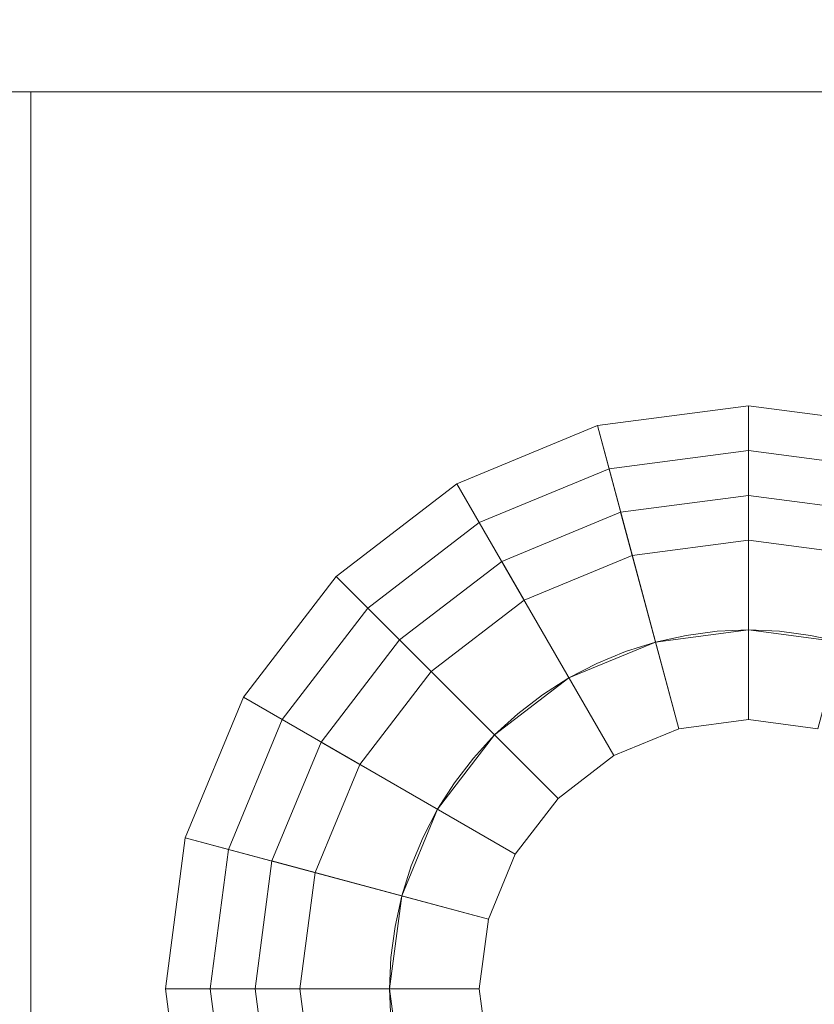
# Model space of a CAD drawing. Header units: inches. Extents: x -412 to -304, y -62 to 18.
# Tile 283 of 656: x -360.105 to -359.756, y -29.171 to -28.739. Entities that reach past the tile are written whole.
import ezdxf

# ---------------------------------------------------------------- set-up
doc = ezdxf.new("R2010")
doc.units = ezdxf.units.IN
doc.header["$LTSCALE"] = 32
doc.header["$MEASUREMENT"] = 0
doc.linetypes.add('Dash Style-1', pattern=[0.083328, 0.041656, -0.041672])
for name, color, linetype, lineweight in [('Black', 7, 'Continuous', 18), ('DashLineFill', 7, 'Dash Style-1', 13), ('Drawing', 7, 'Continuous', 18), ('Metal_HtAdjMech', 7, 'Continuous', 18), ('None', 7, 'Continuous', 18), ('SolidLine', 7, 'Continuous', 15), ('Wood_1-H', 7, 'Continuous', 13)]:
    doc.layers.add(name, color=color, linetype=linetype, lineweight=lineweight)

# ---------------------------------------------------------------- blocks, each defined once
blk = doc.blocks.new('Group-20')
at = {"layer": 'Black'}
for points in [[(-34.54794, 16.53613, 28.9791), (34.54794, 16.53613, 28.9791), (34.54794, -16.53613, 28.9791), (-34.54794, -16.53613, 28.9791)], [(-34.54794, 16.53613, 27.70079), (34.54794, 16.53613, 27.70079), (34.54794, -16.53613, 27.70079), (-34.54794, -16.53613, 27.70079)]]:
    blk.add_3dface(points, dxfattribs=at)
at = {"layer": 'Wood_1-H'}
for points in [[(-35.96494, 17.95313, 28.99879), (35.96494, 17.95313, 28.99879), (35.96494, -17.95313, 28.99879), (-35.96494, -17.95313, 28.99879)], [(-35.96494, 17.95313, 28.9791), (35.96494, 17.95313, 28.9791), (35.96494, -17.95313, 28.9791), (-35.96494, -17.95313, 28.9791)]]:
    blk.add_3dface(points, dxfattribs=at)
blk = doc.blocks.new('MpHtAdjTrough-1095 (3D)')
at = {"layer": 'Black'}
for points in [[(-17.3622, -4.05467, -1.5537), (17.3622, -4.05467, -1.5537), (17.3622, 2.5995, -3.97562), (-17.3622, 2.5995, -3.97562)], [(-17.3622, 2.59168, -4.03646), (17.3622, 2.59168, -4.03646), (17.3622, -4.07513, -1.60994), (-17.3622, -4.07513, -1.60994)]]:
    blk.add_3dface(points, dxfattribs=at)
blk = doc.blocks.new('TEK04-FrameB (3D)')
at = {"layer": 'Black'}
for points in [[(19.28416, -0.63864, 11.61417), (19.35039, -0.62992, 11.61417), (19.35039, -0.72835, 11.61417), (19.30963, -0.73371, 11.61417)], [(19.28416, -0.63864, 11.67323), (19.35039, -0.62992, 11.67323), (19.35039, -0.62992, 11.61417), (19.28416, -0.63864, 11.61417)], [(19.28926, -0.65766, 11.69291), (19.35039, -0.64961, 11.69291), (19.35039, -0.62992, 11.67323), (19.28416, -0.63864, 11.67323)], [(19.35039, -0.62992, 11.61417), (19.41663, -0.63864, 11.61417), (19.39115, -0.73371, 11.61417), (19.35039, -0.72835, 11.61417)], [(19.35039, -0.62992, 11.67323), (19.41663, -0.63864, 11.67323), (19.41663, -0.63864, 11.61417), (19.35039, -0.62992, 11.61417)], [(19.35039, -0.64961, 11.69291), (19.41153, -0.65766, 11.69291), (19.41663, -0.63864, 11.67323), (19.35039, -0.62992, 11.67323)], [(19.41663, -0.63864, 11.61417), (19.47835, -0.66421, 11.61417), (19.42913, -0.74944, 11.61417), (19.39115, -0.73371, 11.61417)], [(19.41153, -0.65766, 11.69291), (19.4685, -0.68125, 11.69291), (19.47835, -0.66421, 11.67323), (19.41663, -0.63864, 11.67323)], [(19.41663, -0.63864, 11.67323), (19.47835, -0.66421, 11.67323), (19.47835, -0.66421, 11.61417), (19.41663, -0.63864, 11.61417)], [(19.31982, -0.77174, 11.69291), (19.35039, -0.76772, 11.69291), (19.35039, -0.64961, 11.69291), (19.28926, -0.65766, 11.69291)], [(19.35039, -0.76772, 11.69291), (19.38096, -0.77174, 11.69291), (19.41153, -0.65766, 11.69291), (19.35039, -0.64961, 11.69291)], [(19.38096, -0.77174, 11.69291), (19.40945, -0.78354, 11.69291), (19.4685, -0.68125, 11.69291), (19.41153, -0.65766, 11.69291)], [(19.47835, -0.66421, 11.61417), (19.53135, -0.70487, 11.61417), (19.46175, -0.77447, 11.61417), (19.42913, -0.74944, 11.61417)], [(19.4685, -0.68125, 11.69291), (19.51743, -0.71879, 11.69291), (19.53135, -0.70487, 11.67323), (19.47835, -0.66421, 11.67323)], [(19.47835, -0.66421, 11.67323), (19.53135, -0.70487, 11.67323), (19.53135, -0.70487, 11.61417), (19.47835, -0.66421, 11.61417)], [(19.29435, -0.67667, 11.47638), (19.35039, -0.66929, 11.47638), (19.35039, -0.68898, 11.45669), (19.29945, -0.69568, 11.45669)], [(19.29435, -0.67667, 11.53543), (19.35039, -0.66929, 11.53543), (19.35039, -0.66929, 11.47638), (19.29435, -0.67667, 11.47638)], [(19.30963, -0.73371, 11.53543), (19.35039, -0.72835, 11.53543), (19.35039, -0.66929, 11.53543), (19.29435, -0.67667, 11.53543)], [(19.35039, -0.66929, 11.47638), (19.40644, -0.67667, 11.47638), (19.40134, -0.69568, 11.45669), (19.35039, -0.68898, 11.45669)], [(19.35039, -0.66929, 11.53543), (19.40644, -0.67667, 11.53543), (19.40644, -0.67667, 11.47638), (19.35039, -0.66929, 11.47638)], [(19.35039, -0.72835, 11.53543), (19.39115, -0.73371, 11.53543), (19.40644, -0.67667, 11.53543), (19.35039, -0.66929, 11.53543)], [(19.39115, -0.73371, 11.53543), (19.42913, -0.74944, 11.53543), (19.45866, -0.6983, 11.53543), (19.40644, -0.67667, 11.53543)], [(19.40644, -0.67667, 11.47638), (19.45866, -0.6983, 11.47638), (19.44882, -0.71535, 11.45669), (19.40134, -0.69568, 11.45669)], [(19.40644, -0.67667, 11.53543), (19.45866, -0.6983, 11.53543), (19.45866, -0.6983, 11.47638), (19.40644, -0.67667, 11.47638)], [(19.40945, -0.78354, 11.69291), (19.43391, -0.80231, 11.69291), (19.51743, -0.71879, 11.69291), (19.4685, -0.68125, 11.69291)], [(19.29945, -0.69568, 11.45669), (19.35039, -0.68898, 11.45669), (19.35039, -0.76772, 11.45669), (19.31982, -0.77174, 11.45669)], [(19.35039, -0.68898, 11.45669), (19.40134, -0.69568, 11.45669), (19.38096, -0.77174, 11.45669), (19.35039, -0.76772, 11.45669)], [(19.40134, -0.69568, 11.45669), (19.44882, -0.71535, 11.45669), (19.40945, -0.78354, 11.45669), (19.38096, -0.77174, 11.45669)], [(19.42913, -0.74944, 11.53543), (19.46175, -0.77447, 11.53543), (19.50351, -0.73271, 11.53543), (19.45866, -0.6983, 11.53543)], [(19.45866, -0.6983, 11.47638), (19.50351, -0.73271, 11.47638), (19.48959, -0.74663, 11.45669), (19.44882, -0.71535, 11.45669)], [(19.45866, -0.6983, 11.53543), (19.50351, -0.73271, 11.53543), (19.50351, -0.73271, 11.47638), (19.45866, -0.6983, 11.47638)], [(19.53135, -0.70487, 11.61417), (19.57201, -0.75787, 11.61417), (19.48678, -0.80709, 11.61417), (19.46175, -0.77447, 11.61417)], [(19.51743, -0.71879, 11.69291), (19.55497, -0.76772, 11.69291), (19.57201, -0.75787, 11.67323), (19.53135, -0.70487, 11.67323)], [(19.53135, -0.70487, 11.67323), (19.57201, -0.75787, 11.67323), (19.57201, -0.75787, 11.61417), (19.53135, -0.70487, 11.61417)], [(19.44882, -0.71535, 11.45669), (19.48959, -0.74663, 11.45669), (19.43391, -0.80231, 11.45669), (19.40945, -0.78354, 11.45669)], [(19.43391, -0.80231, 11.69291), (19.45268, -0.82677, 11.69291), (19.55497, -0.76772, 11.69291), (19.51743, -0.71879, 11.69291)], [(19.30963, -0.73371, 11.61417), (19.35039, -0.72835, 11.61417), (19.35039, -0.72835, 11.53543), (19.30963, -0.73371, 11.53543)], [(19.35039, -0.72835, 11.61417), (19.39115, -0.73371, 11.61417), (19.39115, -0.73371, 11.53543), (19.35039, -0.72835, 11.53543)], [(19.39115, -0.73371, 11.61417), (19.42913, -0.74944, 11.61417), (19.42913, -0.74944, 11.53543), (19.39115, -0.73371, 11.53543)], [(19.46175, -0.77447, 11.53543), (19.48678, -0.80709, 11.53543), (19.53792, -0.77756, 11.53543), (19.50351, -0.73271, 11.53543)], [(19.50351, -0.73271, 11.47638), (19.53792, -0.77756, 11.47638), (19.52087, -0.7874, 11.45669), (19.48959, -0.74663, 11.45669)], [(19.50351, -0.73271, 11.53543), (19.53792, -0.77756, 11.53543), (19.53792, -0.77756, 11.47638), (19.50351, -0.73271, 11.47638)], [(19.48959, -0.74663, 11.45669), (19.52087, -0.7874, 11.45669), (19.45268, -0.82677, 11.45669), (19.43391, -0.80231, 11.45669)], [(19.42913, -0.74944, 11.61417), (19.46175, -0.77447, 11.61417), (19.46175, -0.77447, 11.53543), (19.42913, -0.74944, 11.53543)], [(19.57201, -0.75787, 11.61417), (19.59758, -0.81959, 11.61417), (19.50251, -0.84507, 11.61417), (19.48678, -0.80709, 11.61417)], [(19.55497, -0.76772, 11.69291), (19.57857, -0.82469, 11.69291), (19.59758, -0.81959, 11.67323), (19.57201, -0.75787, 11.67323)], [(19.57201, -0.75787, 11.67323), (19.59758, -0.81959, 11.67323), (19.59758, -0.81959, 11.61417), (19.57201, -0.75787, 11.61417)], [(19.31982, -0.77174, 11.45669), (19.35039, -0.76772, 11.45669), (19.35039, -0.76772, 11.69291), (19.31982, -0.77174, 11.69291)], [(19.35039, -0.76772, 11.45669), (19.38096, -0.77174, 11.45669), (19.38096, -0.77174, 11.69291), (19.35039, -0.76772, 11.69291)], [(19.45268, -0.82677, 11.69291), (19.46448, -0.85526, 11.69291), (19.57857, -0.82469, 11.69291), (19.55497, -0.76772, 11.69291)], [(19.38096, -0.77174, 11.45669), (19.40945, -0.78354, 11.45669), (19.40945, -0.78354, 11.69291), (19.38096, -0.77174, 11.69291)], [(19.46175, -0.77447, 11.61417), (19.48678, -0.80709, 11.61417), (19.48678, -0.80709, 11.53543), (19.46175, -0.77447, 11.53543)], [(19.48678, -0.80709, 11.53543), (19.50251, -0.84507, 11.53543), (19.55955, -0.82978, 11.53543), (19.53792, -0.77756, 11.53543)], [(19.53792, -0.77756, 11.47638), (19.55955, -0.82978, 11.47638), (19.54054, -0.83488, 11.45669), (19.52087, -0.7874, 11.45669)], [(19.53792, -0.77756, 11.53543), (19.55955, -0.82978, 11.53543), (19.55955, -0.82978, 11.47638), (19.53792, -0.77756, 11.47638)], [(19.40945, -0.78354, 11.45669), (19.43391, -0.80231, 11.45669), (19.43391, -0.80231, 11.69291), (19.40945, -0.78354, 11.69291)], [(19.52087, -0.7874, 11.45669), (19.54054, -0.83488, 11.45669), (19.46448, -0.85526, 11.45669), (19.45268, -0.82677, 11.45669)], [(19.43391, -0.80231, 11.45669), (19.45268, -0.82677, 11.45669), (19.45268, -0.82677, 11.69291), (19.43391, -0.80231, 11.69291)], [(19.48678, -0.80709, 11.61417), (19.50251, -0.84507, 11.61417), (19.50251, -0.84507, 11.53543), (19.48678, -0.80709, 11.53543)], [(19.59758, -0.81959, 11.61417), (19.6063, -0.88583, 11.61417), (19.50787, -0.88583, 11.61417), (19.50251, -0.84507, 11.61417)], [(19.57857, -0.82469, 11.69291), (19.58661, -0.88583, 11.69291), (19.6063, -0.88583, 11.67323), (19.59758, -0.81959, 11.67323)], [(19.59758, -0.81959, 11.67323), (19.6063, -0.88583, 11.67323), (19.6063, -0.88583, 11.61417), (19.59758, -0.81959, 11.61417)], [(19.46448, -0.85526, 11.69291), (19.4685, -0.88583, 11.69291), (19.58661, -0.88583, 11.69291), (19.57857, -0.82469, 11.69291)], [(19.45268, -0.82677, 11.45669), (19.46448, -0.85526, 11.45669), (19.46448, -0.85526, 11.69291), (19.45268, -0.82677, 11.69291)], [(19.50251, -0.84507, 11.53543), (19.50787, -0.88583, 11.53543), (19.56693, -0.88583, 11.53543), (19.55955, -0.82978, 11.53543)], [(19.55955, -0.82978, 11.47638), (19.56693, -0.88583, 11.47638), (19.54724, -0.88583, 11.45669), (19.54054, -0.83488, 11.45669)], [(19.55955, -0.82978, 11.53543), (19.56693, -0.88583, 11.53543), (19.56693, -0.88583, 11.47638), (19.55955, -0.82978, 11.47638)], [(19.54054, -0.83488, 11.45669), (19.54724, -0.88583, 11.45669), (19.4685, -0.88583, 11.45669), (19.46448, -0.85526, 11.45669)], [(19.50251, -0.84507, 11.61417), (19.50787, -0.88583, 11.61417), (19.50787, -0.88583, 11.53543), (19.50251, -0.84507, 11.53543)], [(19.46448, -0.85526, 11.45669), (19.4685, -0.88583, 11.45669), (19.4685, -0.88583, 11.69291), (19.46448, -0.85526, 11.69291)], [(19.54724, -0.88583, 11.45669), (19.54054, -0.93678, 11.45669), (19.46448, -0.9164, 11.45669), (19.4685, -0.88583, 11.45669)], [(19.4685, -0.88583, 11.69291), (19.46448, -0.9164, 11.69291), (19.57857, -0.94697, 11.69291), (19.58661, -0.88583, 11.69291)], [(19.4685, -0.88583, 11.45669), (19.46448, -0.9164, 11.45669), (19.46448, -0.9164, 11.69291), (19.4685, -0.88583, 11.69291)], [(19.50787, -0.88583, 11.53543), (19.50251, -0.92659, 11.53543), (19.55955, -0.94187, 11.53543), (19.56693, -0.88583, 11.53543)], [(19.50787, -0.88583, 11.61417), (19.50251, -0.92659, 11.61417), (19.50251, -0.92659, 11.53543), (19.50787, -0.88583, 11.53543)], [(19.6063, -0.88583, 11.61417), (19.59758, -0.95206, 11.61417), (19.50251, -0.92659, 11.61417), (19.50787, -0.88583, 11.61417)], [(19.56693, -0.88583, 11.47638), (19.55955, -0.94187, 11.47638), (19.54054, -0.93678, 11.45669), (19.54724, -0.88583, 11.45669)], [(19.56693, -0.88583, 11.53543), (19.55955, -0.94187, 11.53543), (19.55955, -0.94187, 11.47638), (19.56693, -0.88583, 11.47638)], [(19.58661, -0.88583, 11.69291), (19.57857, -0.94697, 11.69291), (19.59758, -0.95206, 11.67323), (19.6063, -0.88583, 11.67323)], [(19.6063, -0.88583, 11.67323), (19.59758, -0.95206, 11.67323), (19.59758, -0.95206, 11.61417), (19.6063, -0.88583, 11.61417)]]:
    blk.add_3dface(points, dxfattribs=at)
at = {"layer": 'Metal_HtAdjMech'}
for points, invisible_edges in [([(19.74409, -0.37402, 11.61417), (18.95669, -0.37402, 11.61417), (19.33667, -0.72895, 11.61417), (19.35039, -0.72835, 11.61417)], 11), ([(19.35039, -0.72835, 11.61417), (19.36412, -0.72895, 11.61417), (19.74409, -0.37402, 11.61417)], 10), ([(19.36412, -0.72895, 11.61417), (19.37774, -0.73074, 11.61417), (19.74409, -0.37402, 11.61417)], 10), ([(19.74409, -0.37402, 11.61417), (19.37774, -0.73074, 11.61417), (19.39115, -0.73371, 11.61417)], 9), ([(19.39115, -0.73371, 11.61417), (19.40426, -0.73784, 11.61417), (19.74409, -0.37402, 11.61417)], 10), ([(19.74409, -0.37402, 11.61417), (19.40426, -0.73784, 11.61417), (19.41695, -0.7431, 11.61417)], 9), ([(19.74409, -0.37402, 11.61417), (19.41695, -0.7431, 11.61417), (19.42913, -0.74944, 11.61417)], 9), ([(19.42913, -0.74944, 11.61417), (19.44072, -0.75683, 11.61417), (19.74409, -0.37402, 11.61417)], 10), ([(19.74409, -0.37402, 11.61417), (19.44072, -0.75683, 11.61417), (19.45162, -0.76519, 11.61417)], 9), ([(19.45162, -0.76519, 11.61417), (19.46175, -0.77447, 11.61417), (19.74409, -0.37402, 11.61417)], 10), ([(19.74409, -0.37402, 11.61417), (19.46175, -0.77447, 11.61417), (19.47103, -0.7846, 11.61417)], 9), ([(19.47103, -0.7846, 11.61417), (19.47939, -0.7955, 11.61417), (19.74409, -0.37402, 11.61417)], 10), ([(19.74409, -0.37402, 11.61417), (19.47939, -0.7955, 11.61417), (19.48678, -0.80709, 11.61417)], 9), ([(19.48678, -0.80709, 11.61417), (19.49312, -0.81927, 11.61417), (19.74409, -0.37402, 11.61417)], 10), ([(19.74409, -0.37402, 11.61417), (19.49312, -0.81927, 11.61417), (19.49838, -0.83197, 11.61417)], 9), ([(19.74409, -0.37402, 11.61417), (19.49838, -0.83197, 11.61417), (19.50251, -0.84507, 11.61417)], 9), ([(19.50251, -0.84507, 11.61417), (19.50548, -0.85848, 11.61417), (19.74409, -0.37402, 11.61417)], 10), ([(19.74409, -2.26378, 11.61417), (19.74409, -0.37402, 11.61417), (19.50727, -0.89955, 11.61417), (19.50548, -0.91317, 11.61417)], 10), ([(19.50548, -0.85848, 11.61417), (19.50727, -0.8721, 11.61417), (19.74409, -0.37402, 11.61417)], 10), ([(19.74409, -0.37402, 11.61417), (19.50787, -0.88583, 11.61417), (19.50727, -0.89955, 11.61417)], 9), ([(19.50727, -0.8721, 11.61417), (19.50787, -0.88583, 11.61417), (19.74409, -0.37402, 11.61417)], 10), ([(19.74409, -0.38431, 11.61372), (19.74409, -0.37402, 11.61417), (19.74409, -2.26378, 11.61417)], 8), ([(19.74409, -2.26378, 11.61417), (19.74409, -0.39453, 11.61238), (19.74409, -0.38431, 11.61372)], 9), ([(19.74409, -2.26378, 11.61417), (19.74409, -0.40458, 11.61015), (19.74409, -0.39453, 11.61238)], 9), ([(19.74409, -2.26378, 11.61417), (19.74409, -0.41441, 11.60705), (19.74409, -0.40458, 11.61015)], 9), ([(19.74409, -0.42393, 11.60311), (19.74409, -0.41441, 11.60705), (19.74409, -2.26378, 11.61417)], 10), ([(19.74409, -2.26378, 11.61417), (19.74409, -2.26378, 11.53543), (19.74409, -0.57085, 11.53543), (19.74409, -0.42393, 11.60311)], 12), ([(19.74409, -0.43307, 11.59835), (19.74409, -0.42393, 11.60311), (19.74409, -0.57085, 11.53543)], 10), ([(19.74409, -0.57085, 11.53543), (19.74409, -0.44176, 11.59281), (19.74409, -0.43307, 11.59835)], 9), ([(19.74409, -0.44994, 11.58654), (19.74409, -0.44176, 11.59281), (19.74409, -0.57085, 11.53543)], 10), ([(19.74409, -0.45753, 11.57958), (19.74409, -0.44994, 11.58654), (19.74409, -0.57085, 11.53543)], 10), ([(19.74409, -0.57085, 11.53543), (19.74409, -0.46449, 11.57198), (19.74409, -0.45753, 11.57958)], 9), ([(19.74409, -0.47077, 11.56381), (19.74409, -0.46449, 11.57198), (19.74409, -0.57085, 11.53543)], 10), ([(19.74409, -0.57085, 11.53543), (19.74409, -0.4763, 11.55512), (19.74409, -0.47077, 11.56381)], 9), ([(19.74409, -0.48106, 11.54598), (19.74409, -0.4763, 11.55512), (19.74409, -0.57085, 11.53543)], 10), ([(19.74409, -0.57085, 11.53543), (19.74409, -0.485, 11.53646), (19.74409, -0.48106, 11.54598)], 9), ([(19.74409, -0.4881, 11.52663), (19.74409, -0.485, 11.53646), (19.74409, -0.57085, 11.53543)], 10), ([(19.74409, -0.57085, 11.53543), (19.74409, -0.49033, 11.51657), (19.74409, -0.4881, 11.52663)], 9), ([(19.14862, -0.49213, 11.33858), (19.74409, -0.49213, 11.33858), (19.74409, -0.57085, 11.33954), (18.95669, -0.57085, 11.33954)], 8), ([(19.74409, -0.49168, 11.50636), (19.74409, -0.49033, 11.51657), (19.74409, -0.57085, 11.53543)], 10), ([(19.74409, -0.49213, 11.49606), (19.74409, -0.49168, 11.50636), (19.74409, -0.57085, 11.53543)], 10), ([(19.74409, -0.57085, 11.53543), (19.74409, -0.57085, 11.33954), (19.74409, -0.49213, 11.33858), (19.74409, -0.49213, 11.49606)], 8), ([(19.35039, -0.72835, 11.53543), (19.33667, -0.72895, 11.53543), (18.95669, -0.57085, 11.53543), (19.74409, -0.57085, 11.53543)], 10), ([(19.74409, -0.57085, 11.53543), (19.36412, -0.72895, 11.53543), (19.35039, -0.72835, 11.53543)], 9), ([(19.74409, -0.57085, 11.53543), (19.37774, -0.73074, 11.53543), (19.36412, -0.72895, 11.53543)], 9), ([(19.39115, -0.73371, 11.53543), (19.37774, -0.73074, 11.53543), (19.74409, -0.57085, 11.53543)], 10), ([(19.74409, -0.57085, 11.53543), (19.40426, -0.73784, 11.53543), (19.39115, -0.73371, 11.53543)], 9), ([(19.41695, -0.7431, 11.53543), (19.40426, -0.73784, 11.53543), (19.74409, -0.57085, 11.53543)], 10), ([(19.42913, -0.74944, 11.53543), (19.41695, -0.7431, 11.53543), (19.74409, -0.57085, 11.53543)], 10), ([(19.74409, -0.57085, 11.53543), (19.44072, -0.75683, 11.53543), (19.42913, -0.74944, 11.53543)], 9), ([(19.45162, -0.76519, 11.53543), (19.44072, -0.75683, 11.53543), (19.74409, -0.57085, 11.53543)], 10), ([(19.74409, -0.57085, 11.53543), (19.46175, -0.77447, 11.53543), (19.45162, -0.76519, 11.53543)], 9), ([(19.47103, -0.7846, 11.53543), (19.46175, -0.77447, 11.53543), (19.74409, -0.57085, 11.53543)], 10), ([(19.74409, -0.57085, 11.53543), (19.47939, -0.7955, 11.53543), (19.47103, -0.7846, 11.53543)], 9), ([(19.48678, -0.80709, 11.53543), (19.47939, -0.7955, 11.53543), (19.74409, -0.57085, 11.53543)], 10), ([(19.74409, -0.57085, 11.53543), (19.49312, -0.81927, 11.53543), (19.48678, -0.80709, 11.53543)], 9), ([(19.49838, -0.83197, 11.53543), (19.49312, -0.81927, 11.53543), (19.74409, -0.57085, 11.53543)], 10), ([(19.50251, -0.84507, 11.53543), (19.49838, -0.83197, 11.53543), (19.74409, -0.57085, 11.53543)], 10), ([(19.74409, -0.57085, 11.53543), (19.74409, -2.26378, 11.53543), (19.49838, -0.93969, 11.53543), (19.50251, -0.92659, 11.53543)], 10), ([(19.74409, -0.57085, 11.53543), (19.50548, -0.85848, 11.53543), (19.50251, -0.84507, 11.53543)], 9), ([(19.50251, -0.92659, 11.53543), (19.50548, -0.91317, 11.53543), (19.74409, -0.57085, 11.53543)], 10), ([(19.74409, -0.57085, 11.53543), (19.50727, -0.8721, 11.53543), (19.50548, -0.85848, 11.53543)], 9), ([(19.50548, -0.91317, 11.53543), (19.50727, -0.89955, 11.53543), (19.74409, -0.57085, 11.53543)], 10), ([(19.74409, -0.57085, 11.53543), (19.50727, -0.89955, 11.53543), (19.50787, -0.88583, 11.53543)], 9), ([(19.50787, -0.88583, 11.53543), (19.50727, -0.8721, 11.53543), (19.74409, -0.57085, 11.53543)], 10), ([(19.35039, -0.72835, 11.53543), (19.35039, -0.72835, 11.61417), (19.33667, -0.72895, 11.61417), (19.33667, -0.72895, 11.53543)], 5), ([(19.36412, -0.72895, 11.53543), (19.36412, -0.72895, 11.61417), (19.35039, -0.72835, 11.61417), (19.35039, -0.72835, 11.53543)], 5), ([(19.37774, -0.73074, 11.53543), (19.37774, -0.73074, 11.61417), (19.36412, -0.72895, 11.61417), (19.36412, -0.72895, 11.53543)], 5), ([(19.39115, -0.73371, 11.53543), (19.39115, -0.73371, 11.61417), (19.37774, -0.73074, 11.61417), (19.37774, -0.73074, 11.53543)], 5), ([(19.40426, -0.73784, 11.53543), (19.40426, -0.73784, 11.61417), (19.39115, -0.73371, 11.61417), (19.39115, -0.73371, 11.53543)], 5), ([(19.41695, -0.7431, 11.53543), (19.41695, -0.7431, 11.61417), (19.40426, -0.73784, 11.61417), (19.40426, -0.73784, 11.53543)], 5), ([(19.42913, -0.74944, 11.53543), (19.42913, -0.74944, 11.61417), (19.41695, -0.7431, 11.61417), (19.41695, -0.7431, 11.53543)], 5), ([(19.44072, -0.75683, 11.53543), (19.44072, -0.75683, 11.61417), (19.42913, -0.74944, 11.61417), (19.42913, -0.74944, 11.53543)], 5), ([(19.45162, -0.76519, 11.53543), (19.45162, -0.76519, 11.61417), (19.44072, -0.75683, 11.61417), (19.44072, -0.75683, 11.53543)], 5), ([(19.46175, -0.77447, 11.53543), (19.46175, -0.77447, 11.61417), (19.45162, -0.76519, 11.61417), (19.45162, -0.76519, 11.53543)], 5), ([(19.47103, -0.7846, 11.53543), (19.47103, -0.7846, 11.61417), (19.46175, -0.77447, 11.61417), (19.46175, -0.77447, 11.53543)], 5), ([(19.47939, -0.7955, 11.53543), (19.47939, -0.7955, 11.61417), (19.47103, -0.7846, 11.61417), (19.47103, -0.7846, 11.53543)], 5), ([(19.48678, -0.80709, 11.53543), (19.48678, -0.80709, 11.61417), (19.47939, -0.7955, 11.61417), (19.47939, -0.7955, 11.53543)], 5), ([(19.49312, -0.81927, 11.53543), (19.49312, -0.81927, 11.61417), (19.48678, -0.80709, 11.61417), (19.48678, -0.80709, 11.53543)], 5), ([(19.49838, -0.83197, 11.53543), (19.49838, -0.83197, 11.61417), (19.49312, -0.81927, 11.61417), (19.49312, -0.81927, 11.53543)], 5), ([(19.50251, -0.84507, 11.53543), (19.50251, -0.84507, 11.61417), (19.49838, -0.83197, 11.61417), (19.49838, -0.83197, 11.53543)], 5), ([(19.50548, -0.85848, 11.53543), (19.50548, -0.85848, 11.61417), (19.50251, -0.84507, 11.61417), (19.50251, -0.84507, 11.53543)], 5), ([(19.50727, -0.8721, 11.53543), (19.50727, -0.8721, 11.61417), (19.50548, -0.85848, 11.61417), (19.50548, -0.85848, 11.53543)], 5), ([(19.50787, -0.88583, 11.53543), (19.50787, -0.88583, 11.61417), (19.50727, -0.8721, 11.61417), (19.50727, -0.8721, 11.53543)], 5), ([(19.50727, -0.89955, 11.53543), (19.50727, -0.89955, 11.61417), (19.50787, -0.88583, 11.61417), (19.50787, -0.88583, 11.53543)], 5), ([(19.50548, -0.91317, 11.53543), (19.50548, -0.91317, 11.61417), (19.50727, -0.89955, 11.61417), (19.50727, -0.89955, 11.53543)], 5), ([(19.74409, -2.26378, 11.61417), (19.50548, -0.91317, 11.61417), (19.50251, -0.92659, 11.61417)], 9), ([(19.50251, -0.92659, 11.53543), (19.50251, -0.92659, 11.61417), (19.50548, -0.91317, 11.61417), (19.50548, -0.91317, 11.53543)], 5)]:
    blk.add_3dface(points, dxfattribs=dict(at, invisible_edges=invisible_edges))
blk.add_3dface([(19.74409, -0.57085, 11.53543), (18.95669, -0.57085, 11.53543), (18.95669, -0.57085, 11.33954), (19.74409, -0.57085, 11.33954)], dxfattribs=at)
blk = doc.blocks.new('TEK04-Frame (3D)')
at = {"layer": 'DashLineFill', "color": 7, "transparency": 33554687}
blk.add_blockref('TEK04-FrameB (3D)', (-1.4565, 2.59843, -11.69291), dxfattribs=at)
blk = doc.blocks.new('Group-23')
at = {"layer": 'None'}
blk.add_blockref('Group-20', (0, 0), dxfattribs=at)
at = {"layer": 'SolidLine', "color": 7}
blk.add_blockref('MpHtAdjTrough-1095 (3D)', (0, 0, 27.70079), dxfattribs=at)
at = {"layer": 'SolidLine', "color": 7, "rotation": 180}
blk.add_blockref('TEK04-Frame (3D)', (21.55512, 0, 27.70079), dxfattribs=at)
blk = doc.blocks.new('MP Ht Adju Rect Table (3D)')
at = {"layer": 'None'}
blk.add_blockref('Group-23', (0, 0), dxfattribs=at)
at = {"layer": 'Drawing', "color": 0, "flags": 1}
for tag in ['Catalog', 'Option1', 'Option2', 'Option3', 'Option4', 'Option5', 'Option6', 'Option7', 'Option8', 'Option9', 'Option10', 'Option11', 'Option12', 'Custom', 'FinishGroup', 'Discount', 'Item2', 'Item3', 'Item6', 'Item9', 'Item10', 'Item12', 'Item13', 'Item16', 'Item19', 'Item20', 'Item21', 'Item22', 'Item23', 'Item24', 'Item25', 'Item8', 'Item18', 'Tag', 'Item1', 'Item4', 'Item5', 'Item7', 'Item11', 'Item14', 'Item15', 'Item17']:
    blk.add_attdef(tag, (-16.60664, -46.53056), '', height=0.00709, dxfattribs=at)

msp = doc.modelspace()

# ---------------------------------------------------------------- block references
at = {"layer": 'Drawing', "rotation": 270}
msp.add_blockref('MP Ht Adju Rect Table (3D)', (-358.07283, -25.50309), dxfattribs=at)

doc.saveas('drawing.dxf')
